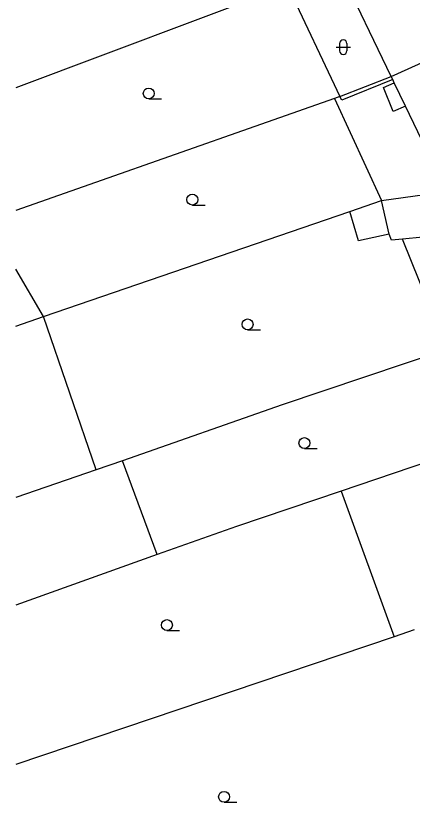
# Model space of a CAD drawing. Extents: x -595546 to -593986, y -1160845 to -1159202.
# Drawn here: x -595539.6 to -595512.3, y -1160101.2 to -1160047.1 of the extents above; entities that cross this region are included whole.
import ezdxf

# ---------------------------------------------------------------- set-up
doc = ezdxf.new("R2010")
doc.units = 0
for name, color, linetype in [('DOP - kresba z DSPS bez souradnic', 7, 'Continuous'), ('DOP - rozhrani ploch obecne', 7, 'Continuous'), ('Level 36', 7, 'Continuous'), ('TM - budovy zdene_ betonove - VP', 7, 'Continuous')]:
    doc.layers.add(name, color=color, linetype=linetype)

msp = doc.modelspace()

# ---------------------------------------------------------------- linework, layer by layer
at = {"layer": 'DOP - kresba z DSPS bez souradnic'}
for points in [[(-595513.67, -1160051.5), (-595517.17, -1160052.93)], [(-595514.31, -1160052.04), (-595513.56, -1160051.72)], [(-595513.63, -1160053.7), (-595514.31, -1160052.04)], [(-595517.17, -1160052.93), (-595517.3, -1160052.66)], [(-595512.79, -1160053.34), (-595513.63, -1160053.7)]]:
    msp.add_lwpolyline(points, dxfattribs=at)
at = {"layer": 'DOP - rozhrani ploch obecne'}
for points in [[(-595520.89, -1160045.04), (-595539.58, -1160052.075)], [(-595520.89, -1160045.04), (-595517.3, -1160052.66)], [(-595517.3, -1160052.66), (-595513.77, -1160051.29)], [(-595517.3, -1160052.66), (-595517.67, -1160052.81)], [(-595517.67, -1160052.81), (-595539.58, -1160060.502)], [(-595517.67, -1160052.81), (-595514.43, -1160059.81)], [(-595516.62, -1160060.57), (-595514.43, -1160059.81)], [(-595537.66, -1160067.8), (-595516.62, -1160060.57)], [(-595516.03, -1160062.6), (-595516.62, -1160060.57)], [(-595513.91, -1160062.14), (-595516.03, -1160062.6)], [(-595510.09, -1160069.69), (-595513, -1160062.48)], [(-595537.66, -1160067.8), (-595539.58, -1160064.53)], [(-595539.58, -1160068.46), (-595537.66, -1160067.8)], [(-595534.04, -1160078.34), (-595537.66, -1160067.8)], [(-595509.94, -1160070.06), (-595521.26, -1160073.86)], [(-595521.26, -1160073.86), (-595532.23, -1160077.72)], [(-595508.77, -1160076.95), (-595517.2, -1160079.8)], [(-595532.23, -1160077.72), (-595534.04, -1160078.34)], [(-595529.86, -1160084.17), (-595532.23, -1160077.72)], [(-595534.04, -1160078.34), (-595539.58, -1160080.244)], [(-595517.2, -1160079.8), (-595524.4, -1160082.23)], [(-595517.2, -1160079.8), (-595513.57, -1160089.81)], [(-595524.4, -1160082.23), (-595529.86, -1160084.17)], [(-595529.86, -1160084.17), (-595539.58, -1160087.646)], [(-595512.2, -1160089.35), (-595513.57, -1160089.81)], [(-595513.57, -1160089.81), (-595539.58, -1160098.593)]]:
    msp.add_lwpolyline(points, dxfattribs=at)
at = {"layer": 'Level 36'}
for p, q in [((-595517.566, -1160049.276), (-595516.566, -1160049.276)), ((-595517.316, -1160049.026), (-595517.316, -1160049.526)), ((-595516.816, -1160049.026), (-595516.816, -1160049.526)), ((-595530.44, -1160052.835), (-595529.565, -1160052.835)), ((-595527.44, -1160060.135), (-595526.565, -1160060.135)), ((-595523.64, -1160068.715), (-595522.765, -1160068.715)), ((-595519.74, -1160076.875), (-595518.865, -1160076.875)), ((-595529.19, -1160089.385), (-595528.315, -1160089.385)), ((-595525.26, -1160101.195), (-595524.385, -1160101.195))]:
    msp.add_line(p, q, dxfattribs=at)
for centre in [(-595530.44, -1160052.46), (-595527.44, -1160059.76), (-595523.64, -1160068.34), (-595519.74, -1160076.5), (-595529.19, -1160089.01), (-595525.26, -1160100.82)]:
    msp.add_circle(centre, 0.375, dxfattribs=at)
for centre, start, end in [((-595517.066, -1160049.026), 0, 180), ((-595517.066, -1160049.526), 180, 0)]:
    msp.add_arc(centre, 0.25, start, end, dxfattribs=at)
at = {"layer": 'TM - budovy zdene_ betonove - VP'}
for points in [[(-595513.77, -1160051.29), (-595517.33, -1160043.88)], [(-595513.77, -1160051.29), (-595504.85, -1160047.26)], [(-595513.67, -1160051.5), (-595513.77, -1160051.29)], [(-595513.56, -1160051.72), (-595513.67, -1160051.5)], [(-595512.79, -1160053.34), (-595513.56, -1160051.72)], [(-595509.98, -1160059.2), (-595512.79, -1160053.34)], [(-595514.43, -1160059.81), (-595509.98, -1160059.2)], [(-595513.91, -1160062.14), (-595514.43, -1160059.81)], [(-595513.76, -1160062.54), (-595513.91, -1160062.14)], [(-595513, -1160062.48), (-595513.76, -1160062.54)], [(-595510.19, -1160062.2), (-595513, -1160062.48)]]:
    msp.add_lwpolyline(points, dxfattribs=at)

doc.saveas('drawing.dxf')
